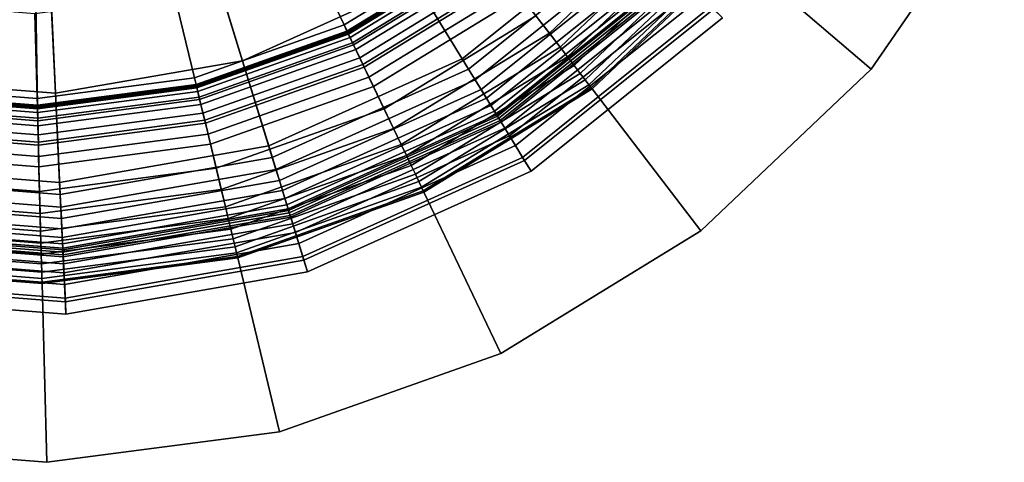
# Model space of a CAD drawing. Extents: x -43.1 to 43.1, y -41.3 to 41.3.
# Tile 642 of 656: x 27.448 to 28.676, y 30.86 to 31.412. Entities that reach past the tile are written whole.
import ezdxf

# ---------------------------------------------------------------- set-up
doc = ezdxf.new("R2010")
doc.units = 0
for name, color, linetype in [('LAMP', 7, 'CONTINUOUS'), ('LAMP_SUPPORT', 18, 'CONTINUOUS'), ('METAL_BASE', 254, 'CONTINUOUS')]:
    doc.layers.add(name, color=color, linetype=linetype)

msp = doc.modelspace()

# ---------------------------------------------------------------- linework, layer by layer
at = {"layer": 'LAMP'}
for points in [[(28.0413, 31.6892, 32.4555), (27.8797, 31.5597, 32.4555), (28.0076, 31.3509, 32.4478), (28.2171, 31.5187, 32.4478)], [(28.2062, 31.5293, 34.8124), (27.9997, 31.3638, 34.8124), (27.9416, 31.4587, 34.9196), (28.1263, 31.6067, 34.9196)], [(27.9416, 31.4587, 34.9196), (27.7258, 31.3613, 34.9196), (27.6903, 31.4766, 35.0066), (27.8785, 31.5615, 35.0066)], [(27.8797, 31.5597, 32.4555), (27.691, 31.4745, 32.4555), (27.763, 31.2405, 32.4478), (28.0076, 31.3509, 32.4478)], [(28.2713, 31.4662, 34.6933), (28.0471, 31.2865, 34.6933), (27.9997, 31.3638, 34.8124), (28.2062, 31.5293, 34.8124)], [(28.2171, 31.5187, 32.4478), (28.0076, 31.3509, 32.4478), (28.0158, 31.3376, 32.4491), (28.2283, 31.5079, 32.4491)], [(28.2283, 31.5079, 32.4491), (28.0158, 31.3376, 32.4491), (28.0233, 31.3253, 32.4537), (28.2387, 31.4978, 32.4537)], [(28.2387, 31.4978, 32.4537), (28.0233, 31.3253, 32.4537), (28.03, 31.3144, 32.4612), (28.2479, 31.4889, 32.4612)], [(28.2479, 31.4889, 32.4612), (28.03, 31.3144, 32.4612), (28.0356, 31.3052, 32.4712), (28.2556, 31.4815, 32.4712)], [(27.7258, 31.3613, 34.9196), (27.4926, 31.3206, 34.9196), (27.4869, 31.4411, 35.0066), (27.6903, 31.4766, 35.0066)], [(27.691, 31.4745, 32.4555), (27.487, 31.4389, 32.4555), (27.4985, 31.1943, 32.4478), (27.763, 31.2405, 32.4478)], [(28.2556, 31.4815, 32.4712), (28.0356, 31.3052, 32.4712), (28.0399, 31.2982, 32.4834), (28.2615, 31.4757, 32.4834)], [(28.2615, 31.4757, 32.4834), (28.0399, 31.2982, 32.4834), (28.0427, 31.2937, 32.4972), (28.2653, 31.4721, 32.4972)], [(28.2653, 31.4721, 32.4972), (28.0427, 31.2937, 32.4972), (28.0437, 31.2921, 32.5123), (28.2667, 31.4707, 32.5123)], [(28.2667, 31.4707, 32.5123), (28.0437, 31.2921, 32.5123), (28.0453, 31.2894, 32.7463), (28.2689, 31.4686, 32.7463)], [(28.2689, 31.4686, 32.7463), (28.0453, 31.2894, 32.7463), (28.0483, 31.2845, 33.0163), (28.2731, 31.4645, 33.0163)], [(28.3134, 31.4254, 34.5706), (28.0777, 31.2366, 34.5706), (28.0471, 31.2865, 34.6933), (28.2713, 31.4662, 34.6933)], [(28.2731, 31.4645, 33.0163), (28.0483, 31.2845, 33.0163), (28.0528, 31.2771, 33.3092), (28.2792, 31.4585, 33.3092)], [(27.487, 31.4389, 32.4555), (27.2806, 31.4551, 32.4555), (27.2309, 31.2154, 32.4478), (27.4985, 31.1943, 32.4478)], [(27.4926, 31.3206, 34.9196), (27.2566, 31.3392, 34.9196), (27.281, 31.4573, 35.0066), (27.4869, 31.4411, 35.0066)], [(27.9997, 31.3638, 34.8124), (27.7585, 31.2549, 34.8124), (27.7258, 31.3613, 34.9196), (27.9416, 31.4587, 34.9196)], [(28.2792, 31.4585, 33.3092), (28.0528, 31.2771, 33.3092), (28.0588, 31.2674, 33.6123), (28.2874, 31.4506, 33.6123)], [(28.2874, 31.4506, 33.6123), (28.0588, 31.2674, 33.6123), (28.0662, 31.2553, 33.9125), (28.2977, 31.4407, 33.9125)], [(28.2977, 31.4407, 33.9125), (28.0662, 31.2553, 33.9125), (28.0752, 31.2406, 34.1969), (28.31, 31.4287, 34.1969)], [(28.31, 31.4287, 34.1969), (28.0752, 31.2406, 34.1969), (28.0857, 31.2236, 34.4527), (28.3244, 31.4148, 34.4527)], [(28.3244, 31.4148, 34.4527), (28.0857, 31.2236, 34.4527), (28.0777, 31.2366, 34.5706), (28.3134, 31.4254, 34.5706)], [(28.0471, 31.2865, 34.6933), (27.7852, 31.1683, 34.6933), (27.7585, 31.2549, 34.8124), (27.9997, 31.3638, 34.8124)], [(27.7585, 31.2549, 34.8124), (27.4978, 31.2094, 34.8124), (27.4926, 31.3206, 34.9196), (27.7258, 31.3613, 34.9196)], [(28.0076, 31.3509, 32.4478), (27.763, 31.2405, 32.4478), (27.7676, 31.2255, 32.4491), (28.0158, 31.3376, 32.4491)], [(27.4978, 31.2094, 34.8124), (27.234, 31.2302, 34.8124), (27.2566, 31.3392, 34.9196), (27.4926, 31.3206, 34.9196)], [(28.0158, 31.3376, 32.4491), (27.7676, 31.2255, 32.4491), (27.7718, 31.2117, 32.4537), (28.0233, 31.3253, 32.4537)], [(28.0233, 31.3253, 32.4537), (27.7718, 31.2117, 32.4537), (27.7756, 31.1995, 32.4612), (28.03, 31.3144, 32.4612)], [(28.03, 31.3144, 32.4612), (27.7756, 31.1995, 32.4612), (27.7787, 31.1893, 32.4712), (28.0356, 31.3052, 32.4712)], [(28.0356, 31.3052, 32.4712), (27.7787, 31.1893, 32.4712), (27.7811, 31.1814, 32.4834), (28.0399, 31.2982, 32.4834)], [(28.0399, 31.2982, 32.4834), (27.7811, 31.1814, 32.4834), (27.7827, 31.1763, 32.4972), (28.0427, 31.2937, 32.4972)], [(28.0427, 31.2937, 32.4972), (27.7827, 31.1763, 32.4972), (27.7833, 31.1745, 32.5123), (28.0437, 31.2921, 32.5123)], [(28.0437, 31.2921, 32.5123), (27.7833, 31.1745, 32.5123), (27.7842, 31.1715, 32.7463), (28.0453, 31.2894, 32.7463)], [(28.0453, 31.2894, 32.7463), (27.7842, 31.1715, 32.7463), (27.7859, 31.166, 33.0163), (28.0483, 31.2845, 33.0163)], [(28.0777, 31.2366, 34.5706), (27.8024, 31.1123, 34.5706), (27.7852, 31.1683, 34.6933), (28.0471, 31.2865, 34.6933)], [(28.0483, 31.2845, 33.0163), (27.7859, 31.166, 33.0163), (27.7884, 31.1578, 33.3092), (28.0528, 31.2771, 33.3092)], [(28.0528, 31.2771, 33.3092), (27.7884, 31.1578, 33.3092), (27.7918, 31.1469, 33.6123), (28.0588, 31.2674, 33.6123)], [(28.0588, 31.2674, 33.6123), (27.7918, 31.1469, 33.6123), (27.796, 31.1332, 33.9125), (28.0662, 31.2553, 33.9125)], [(27.7852, 31.1683, 34.6933), (27.5021, 31.1189, 34.6933), (27.4978, 31.2094, 34.8124), (27.7585, 31.2549, 34.8124)], [(28.0662, 31.2553, 33.9125), (27.796, 31.1332, 33.9125), (27.801, 31.1168, 34.1969), (28.0752, 31.2406, 34.1969)], [(27.763, 31.2405, 32.4478), (27.4985, 31.1943, 32.4478), (27.4993, 31.1787, 32.4491), (27.7676, 31.2255, 32.4491)], [(28.0752, 31.2406, 34.1969), (27.801, 31.1168, 34.1969), (27.8069, 31.0977, 34.4527), (28.0857, 31.2236, 34.4527)], [(27.5021, 31.1189, 34.6933), (27.2156, 31.1414, 34.6933), (27.234, 31.2302, 34.8124), (27.4978, 31.2094, 34.8124)], [(28.0857, 31.2236, 34.4527), (27.8069, 31.0977, 34.4527), (27.8024, 31.1123, 34.5706), (28.0777, 31.2366, 34.5706)], [(27.4985, 31.1943, 32.4478), (27.2309, 31.2154, 32.4478), (27.2278, 31.2001, 32.4491), (27.4993, 31.1787, 32.4491)], [(27.7676, 31.2255, 32.4491), (27.4993, 31.1787, 32.4491), (27.5, 31.1643, 32.4537), (27.7718, 31.2117, 32.4537)], [(27.7718, 31.2117, 32.4537), (27.5, 31.1643, 32.4537), (27.5006, 31.1515, 32.4612), (27.7756, 31.1995, 32.4612)], [(27.4993, 31.1787, 32.4491), (27.2278, 31.2001, 32.4491), (27.2249, 31.1859, 32.4537), (27.5, 31.1643, 32.4537)], [(27.7756, 31.1995, 32.4612), (27.5006, 31.1515, 32.4612), (27.5011, 31.1408, 32.4712), (27.7787, 31.1893, 32.4712)], [(27.5, 31.1643, 32.4537), (27.2249, 31.1859, 32.4537), (27.2223, 31.1734, 32.4612), (27.5006, 31.1515, 32.4612)], [(27.7787, 31.1893, 32.4712), (27.5011, 31.1408, 32.4712), (27.5015, 31.1326, 32.4834), (27.7811, 31.1814, 32.4834)], [(27.7811, 31.1814, 32.4834), (27.5015, 31.1326, 32.4834), (27.5017, 31.1273, 32.4972), (27.7827, 31.1763, 32.4972)], [(27.5006, 31.1515, 32.4612), (27.2223, 31.1734, 32.4612), (27.2201, 31.1629, 32.4712), (27.5011, 31.1408, 32.4712)], [(27.7827, 31.1763, 32.4972), (27.5017, 31.1273, 32.4972), (27.5018, 31.1253, 32.5123), (27.7833, 31.1745, 32.5123)], [(27.7833, 31.1745, 32.5123), (27.5018, 31.1253, 32.5123), (27.5019, 31.1223, 32.7463), (27.7842, 31.1715, 32.7463)], [(27.7842, 31.1715, 32.7463), (27.5019, 31.1223, 32.7463), (27.5022, 31.1165, 33.0163), (27.7859, 31.166, 33.0163)], [(27.8024, 31.1123, 34.5706), (27.5049, 31.0603, 34.5706), (27.5021, 31.1189, 34.6933), (27.7852, 31.1683, 34.6933)], [(27.7859, 31.166, 33.0163), (27.5022, 31.1165, 33.0163), (27.5026, 31.1079, 33.3092), (27.7884, 31.1578, 33.3092)], [(27.5015, 31.1326, 32.4834), (27.2184, 31.1549, 32.4834), (27.2173, 31.1497, 32.4972), (27.5017, 31.1273, 32.4972)], [(27.5011, 31.1408, 32.4712), (27.2201, 31.1629, 32.4712), (27.2184, 31.1549, 32.4834), (27.5015, 31.1326, 32.4834)], [(27.7884, 31.1578, 33.3092), (27.5026, 31.1079, 33.3092), (27.5032, 31.0965, 33.6123), (27.7918, 31.1469, 33.6123)], [(27.5049, 31.0603, 34.5706), (27.2037, 31.084, 34.5706), (27.2156, 31.1414, 34.6933), (27.5021, 31.1189, 34.6933)], [(27.5019, 31.1223, 32.7463), (27.2163, 31.1448, 32.7463), (27.2151, 31.1391, 33.0163), (27.5022, 31.1165, 33.0163)], [(27.5018, 31.1253, 32.5123), (27.2169, 31.1478, 32.5123), (27.2163, 31.1448, 32.7463), (27.5019, 31.1223, 32.7463)], [(27.5017, 31.1273, 32.4972), (27.2173, 31.1497, 32.4972), (27.2169, 31.1478, 32.5123), (27.5018, 31.1253, 32.5123)], [(27.7918, 31.1469, 33.6123), (27.5032, 31.0965, 33.6123), (27.5038, 31.0822, 33.9125), (27.796, 31.1332, 33.9125)], [(27.5026, 31.1079, 33.3092), (27.2134, 31.1306, 33.3092), (27.2111, 31.1195, 33.6123), (27.5032, 31.0965, 33.6123)], [(27.5022, 31.1165, 33.0163), (27.2151, 31.1391, 33.0163), (27.2134, 31.1306, 33.3092), (27.5026, 31.1079, 33.3092)], [(27.796, 31.1332, 33.9125), (27.5038, 31.0822, 33.9125), (27.5046, 31.0651, 34.1969), (27.801, 31.1168, 34.1969)], [(27.5032, 31.0965, 33.6123), (27.2111, 31.1195, 33.6123), (27.2082, 31.1055, 33.9125), (27.5038, 31.0822, 33.9125)], [(27.801, 31.1168, 34.1969), (27.5046, 31.0651, 34.1969), (27.5056, 31.0451, 34.4527), (27.8069, 31.0977, 34.4527)], [(27.5038, 31.0822, 33.9125), (27.2082, 31.1055, 33.9125), (27.2047, 31.0887, 34.1969), (27.5046, 31.0651, 34.1969)], [(27.8069, 31.0977, 34.4527), (27.5056, 31.0451, 34.4527), (27.5049, 31.0603, 34.5706), (27.8024, 31.1123, 34.5706)], [(27.5046, 31.0651, 34.1969), (27.2047, 31.0887, 34.1969), (27.2007, 31.0691, 34.4527), (27.5056, 31.0451, 34.4527)], [(27.5056, 31.0451, 34.4527), (27.2007, 31.0691, 34.4527), (27.2037, 31.084, 34.5706), (27.5049, 31.0603, 34.5706)]]:
    msp.add_3dface(points, dxfattribs=at)
at = {"layer": 'LAMP_SUPPORT'}
for points in [[(27.4406, 32.2368, 31.3898), (27.4553, 32.2387, 31.3898), (27.47, 31.3045, 31.3898), (27.2707, 31.3202, 31.3898)], [(27.4553, 32.2387, 31.3898), (27.4595, 32.2414, 31.3898), (28.027, 31.5018, 31.3898), (27.8566, 31.3973, 31.3898)], [(27.4553, 32.2387, 31.3898), (27.8566, 31.3973, 31.3898), (27.6682, 31.3306, 31.3898), (27.47, 31.3045, 31.3898)], [(28.0651, 31.4521, 32.3543), (28.2196, 31.5987, 32.3543), (28.2905, 31.5381, 32.3543), (28.1219, 31.3781, 32.3543)], [(27.8525, 31.4059, 28.6937), (28.0213, 31.5093, 28.6937), (27.9567, 31.5934, 27.6716), (27.8069, 31.5015, 27.6716)], [(28.1085, 31.3955, 28.7574), (28.2738, 31.5524, 28.7574), (28.2529, 31.5703, 28.7526), (28.0918, 31.4174, 28.7526)], [(28.1219, 31.3781, 28.7591), (28.2905, 31.5381, 28.7591), (28.2738, 31.5524, 28.7574), (28.1085, 31.3955, 28.7574)], [(28.1311, 31.3662, 28.7608), (28.302, 31.5284, 28.7608), (28.2905, 31.5381, 28.7591), (28.1219, 31.3781, 28.7591)], [(28.1219, 31.3781, 32.3543), (28.2905, 31.5381, 32.3543), (28.302, 31.5284, 32.3525), (28.1311, 31.3662, 32.3525)], [(28.1395, 31.3552, 28.7657), (28.3125, 31.5194, 28.7657), (28.302, 31.5284, 28.7608), (28.1311, 31.3662, 28.7608)], [(28.1311, 31.3662, 32.3525), (28.302, 31.5284, 32.3525), (28.3125, 31.5194, 32.3476), (28.1395, 31.3552, 32.3476)], [(27.8561, 31.3983, 28.709), (28.0263, 31.5027, 28.709), (28.0213, 31.5093, 28.6937), (27.8525, 31.4059, 28.6937)], [(28.1469, 31.3455, 28.7735), (28.3218, 31.5115, 28.7735), (28.3125, 31.5194, 28.7657), (28.1395, 31.3552, 28.7657)], [(28.1395, 31.3552, 32.3476), (28.3125, 31.5194, 32.3476), (28.3218, 31.5115, 32.3398), (28.1469, 31.3455, 32.3398)], [(28.1531, 31.3375, 28.7837), (28.3295, 31.5049, 28.7837), (28.3218, 31.5115, 28.7735), (28.1469, 31.3455, 28.7735)], [(28.1469, 31.3455, 32.3398), (28.3218, 31.5115, 32.3398), (28.3295, 31.5049, 32.3297), (28.1531, 31.3375, 32.3297)], [(27.666, 31.3398, 28.6937), (27.8525, 31.4059, 28.6937), (27.8069, 31.5015, 27.6716), (27.6412, 31.4429, 27.6716)], [(27.8644, 31.3809, 28.7229), (28.0381, 31.4873, 28.7229), (28.0263, 31.5027, 28.709), (27.8561, 31.3983, 28.709)], [(27.8566, 31.3973, 31.3898), (28.027, 31.5018, 31.3898), (28.028, 31.5005, 32.2934), (27.8573, 31.3958, 32.2934)], [(27.8573, 31.3958, 32.2934), (28.028, 31.5005, 32.2934), (28.029, 31.4992, 32.3074), (27.858, 31.3944, 32.3074)], [(27.858, 31.3944, 32.3074), (28.029, 31.4992, 32.3074), (28.0318, 31.4955, 32.3202), (27.86, 31.3902, 32.3202)], [(28.1578, 31.3313, 28.7959), (28.3354, 31.4998, 28.7959), (28.3295, 31.5049, 28.7837), (28.1531, 31.3375, 28.7837)], [(28.1531, 31.3375, 32.3297), (28.3295, 31.5049, 32.3297), (28.3354, 31.4998, 32.3175), (28.1578, 31.3313, 32.3175)], [(28.1608, 31.3274, 28.8097), (28.3391, 31.4966, 28.8097), (28.3354, 31.4998, 28.7959), (28.1578, 31.3313, 28.7959)], [(28.1578, 31.3313, 32.3175), (28.3354, 31.4998, 32.3175), (28.3391, 31.4966, 32.3037), (28.1608, 31.3274, 32.3037)], [(27.86, 31.3902, 32.3202), (28.0318, 31.4955, 32.3202), (28.0362, 31.4898, 32.3315), (27.8631, 31.3837, 32.3315)], [(27.8631, 31.3837, 32.3315), (28.0362, 31.4898, 32.3315), (28.042, 31.4823, 32.3409), (27.8672, 31.3752, 32.3409)], [(27.8759, 31.3567, 28.735), (28.0544, 31.4661, 28.735), (28.0381, 31.4873, 28.7229), (27.8644, 31.3809, 28.7229)], [(28.1619, 31.326, 28.8247), (28.3405, 31.4955, 28.8247), (28.3391, 31.4966, 28.8097), (28.1608, 31.3274, 28.8097)], [(28.1608, 31.3274, 32.3037), (28.3391, 31.4966, 32.3037), (28.3405, 31.4955, 32.2886), (28.1619, 31.326, 32.2886)], [(28.1619, 31.326, 32.2886), (28.3405, 31.4955, 32.2886), (28.3405, 31.4955, 28.8247), (28.1619, 31.326, 28.8247)], [(27.8672, 31.3752, 32.3409), (28.042, 31.4823, 32.3409), (28.0488, 31.4733, 32.3481), (27.872, 31.365, 32.3481)], [(27.872, 31.365, 32.3481), (28.0488, 31.4733, 32.3481), (28.0566, 31.4632, 32.3527), (27.8775, 31.3534, 32.3527)], [(27.8891, 31.3291, 28.745), (28.073, 31.4418, 28.745), (28.0544, 31.4661, 28.735), (27.8759, 31.3567, 28.735)], [(27.8775, 31.3534, 32.3527), (28.0566, 31.4632, 32.3527), (28.0651, 31.4521, 32.3543), (27.8835, 31.3408, 32.3543)], [(27.8835, 31.3408, 32.3543), (28.0651, 31.4521, 32.3543), (28.1219, 31.3781, 32.3543), (27.9237, 31.2567, 32.3543)], [(27.4698, 31.314, 28.6937), (27.666, 31.3398, 28.6937), (27.6412, 31.4429, 27.6716), (27.467, 31.4199, 27.6716)], [(27.9024, 31.3013, 28.7526), (28.0918, 31.4174, 28.7526), (28.073, 31.4418, 28.745), (27.8891, 31.3291, 28.745)], [(27.2725, 31.3295, 28.6937), (27.4698, 31.314, 28.6937), (27.467, 31.4199, 27.6716), (27.2918, 31.4337, 27.6716)], [(27.9142, 31.2765, 28.7574), (28.1085, 31.3955, 28.7574), (28.0918, 31.4174, 28.7526), (27.9024, 31.3013, 28.7526)], [(27.6679, 31.3317, 28.709), (27.8561, 31.3983, 28.709), (27.8525, 31.4059, 28.6937), (27.666, 31.3398, 28.6937)], [(27.6724, 31.3129, 28.7229), (27.8644, 31.3809, 28.7229), (27.8561, 31.3983, 28.709), (27.6679, 31.3317, 28.709)], [(27.6682, 31.3306, 31.3898), (27.8566, 31.3973, 31.3898), (27.8573, 31.3958, 32.2934), (27.6686, 31.329, 32.2934)], [(27.6686, 31.329, 32.2934), (27.8573, 31.3958, 32.2934), (27.858, 31.3944, 32.3074), (27.6689, 31.3274, 32.3074)], [(27.6689, 31.3274, 32.3074), (27.858, 31.3944, 32.3074), (27.86, 31.3902, 32.3202), (27.67, 31.3229, 32.3202)], [(27.67, 31.3229, 32.3202), (27.86, 31.3902, 32.3202), (27.8631, 31.3837, 32.3315), (27.6717, 31.3159, 32.3315)], [(27.9237, 31.2567, 28.7591), (28.1219, 31.3781, 28.7591), (28.1085, 31.3955, 28.7574), (27.9142, 31.2765, 28.7574)], [(27.6717, 31.3159, 32.3315), (27.8631, 31.3837, 32.3315), (27.8672, 31.3752, 32.3409), (27.6739, 31.3068, 32.3409)], [(27.6787, 31.2869, 28.735), (27.8759, 31.3567, 28.735), (27.8644, 31.3809, 28.7229), (27.6724, 31.3129, 28.7229)], [(27.6739, 31.3068, 32.3409), (27.8672, 31.3752, 32.3409), (27.872, 31.365, 32.3481), (27.6765, 31.2958, 32.3481)], [(27.9302, 31.2431, 28.7608), (28.1311, 31.3662, 28.7608), (28.1219, 31.3781, 28.7591), (27.9237, 31.2567, 28.7591)], [(27.9237, 31.2567, 32.3543), (28.1219, 31.3781, 32.3543), (28.1311, 31.3662, 32.3525), (27.9302, 31.2431, 32.3525)], [(27.6765, 31.2958, 32.3481), (27.872, 31.365, 32.3481), (27.8775, 31.3534, 32.3527), (27.6795, 31.2833, 32.3527)], [(27.9361, 31.2306, 28.7657), (28.1395, 31.3552, 28.7657), (28.1311, 31.3662, 28.7608), (27.9302, 31.2431, 28.7608)], [(27.9302, 31.2431, 32.3525), (28.1311, 31.3662, 32.3525), (28.1395, 31.3552, 32.3476), (27.9361, 31.2306, 32.3476)], [(27.6858, 31.2572, 28.745), (27.8891, 31.3291, 28.745), (27.8759, 31.3567, 28.735), (27.6787, 31.2869, 28.735)], [(27.6795, 31.2833, 32.3527), (27.8775, 31.3534, 32.3527), (27.8835, 31.3408, 32.3543), (27.6828, 31.2697, 32.3543)], [(27.9414, 31.2196, 28.7735), (28.1469, 31.3455, 28.7735), (28.1395, 31.3552, 28.7657), (27.9361, 31.2306, 28.7657)], [(27.9361, 31.2306, 32.3476), (28.1395, 31.3552, 32.3476), (28.1469, 31.3455, 32.3398), (27.9414, 31.2196, 32.3398)], [(27.47, 31.3056, 28.709), (27.6679, 31.3317, 28.709), (27.666, 31.3398, 28.6937), (27.4698, 31.314, 28.6937)], [(27.6828, 31.2697, 32.3543), (27.8835, 31.3408, 32.3543), (27.9237, 31.2567, 32.3543), (27.7046, 31.1791, 32.3543)], [(27.9458, 31.2104, 28.7837), (28.1531, 31.3375, 28.7837), (28.1469, 31.3455, 28.7735), (27.9414, 31.2196, 28.7735)], [(27.9414, 31.2196, 32.3398), (28.1469, 31.3455, 32.3398), (28.1531, 31.3375, 32.3297), (27.9458, 31.2104, 32.3297)], [(27.9491, 31.2034, 28.7959), (28.1578, 31.3313, 28.7959), (28.1531, 31.3375, 28.7837), (27.9458, 31.2104, 28.7837)], [(27.9458, 31.2104, 32.3297), (28.1531, 31.3375, 32.3297), (28.1578, 31.3313, 32.3175), (27.9491, 31.2034, 32.3175)], [(27.2709, 31.3213, 28.709), (27.47, 31.3056, 28.709), (27.4698, 31.314, 28.6937), (27.2725, 31.3295, 28.6937)], [(27.4705, 31.2863, 28.7229), (27.6724, 31.3129, 28.7229), (27.6679, 31.3317, 28.709), (27.47, 31.3056, 28.709)], [(27.47, 31.3045, 31.3898), (27.6682, 31.3306, 31.3898), (27.6686, 31.329, 32.2934), (27.4701, 31.3029, 32.2934)], [(27.4701, 31.3029, 32.2934), (27.6686, 31.329, 32.2934), (27.6689, 31.3274, 32.3074), (27.4701, 31.3012, 32.3074)], [(27.4701, 31.3012, 32.3074), (27.6689, 31.3274, 32.3074), (27.67, 31.3229, 32.3202), (27.4702, 31.2966, 32.3202)], [(27.693, 31.2272, 28.7526), (27.9024, 31.3013, 28.7526), (27.8891, 31.3291, 28.745), (27.6858, 31.2572, 28.745)], [(27.9512, 31.1989, 28.8097), (28.1608, 31.3274, 28.8097), (28.1578, 31.3313, 28.7959), (27.9491, 31.2034, 28.7959)], [(27.9491, 31.2034, 32.3175), (28.1578, 31.3313, 32.3175), (28.1608, 31.3274, 32.3037), (27.9512, 31.1989, 32.3037)], [(27.952, 31.1974, 28.8247), (28.1619, 31.326, 28.8247), (28.1608, 31.3274, 28.8097), (27.9512, 31.1989, 28.8097)], [(27.9512, 31.1989, 32.3037), (28.1608, 31.3274, 32.3037), (28.1619, 31.326, 32.2886), (27.952, 31.1974, 32.2886)], [(27.952, 31.1974, 32.2886), (28.1619, 31.326, 32.2886), (28.1619, 31.326, 28.8247), (27.952, 31.1974, 28.8247)], [(27.2674, 31.3023, 28.7229), (27.4705, 31.2863, 28.7229), (27.47, 31.3056, 28.709), (27.2709, 31.3213, 28.709)], [(27.2701, 31.317, 32.3074), (27.4701, 31.3012, 32.3074), (27.4702, 31.2966, 32.3202), (27.2693, 31.3125, 32.3202)], [(27.2704, 31.3186, 32.2934), (27.4701, 31.3029, 32.2934), (27.4701, 31.3012, 32.3074), (27.2701, 31.317, 32.3074)], [(27.2707, 31.3202, 31.3898), (27.47, 31.3045, 31.3898), (27.4701, 31.3029, 32.2934), (27.2704, 31.3186, 32.2934)], [(27.4702, 31.2966, 32.3202), (27.67, 31.3229, 32.3202), (27.6717, 31.3159, 32.3315), (27.4704, 31.2894, 32.3315)], [(27.4704, 31.2894, 32.3315), (27.6717, 31.3159, 32.3315), (27.6739, 31.3068, 32.3409), (27.4706, 31.28, 32.3409)], [(27.4712, 31.2596, 28.735), (27.6787, 31.2869, 28.735), (27.6724, 31.3129, 28.7229), (27.4705, 31.2863, 28.7229)], [(27.2625, 31.276, 28.735), (27.4712, 31.2596, 28.735), (27.4705, 31.2863, 28.7229), (27.2674, 31.3023, 28.7229)], [(27.268, 31.3054, 32.3315), (27.4704, 31.2894, 32.3315), (27.4706, 31.28, 32.3409), (27.2663, 31.2961, 32.3409)], [(27.2693, 31.3125, 32.3202), (27.4702, 31.2966, 32.3202), (27.4704, 31.2894, 32.3315), (27.268, 31.3054, 32.3315)], [(27.4706, 31.28, 32.3409), (27.6739, 31.3068, 32.3409), (27.6765, 31.2958, 32.3481), (27.4709, 31.2687, 32.3481)], [(27.6994, 31.2004, 28.7574), (27.9142, 31.2765, 28.7574), (27.9024, 31.3013, 28.7526), (27.693, 31.2272, 28.7526)], [(27.2663, 31.2961, 32.3409), (27.4706, 31.28, 32.3409), (27.4709, 31.2687, 32.3481), (27.2642, 31.285, 32.3481)], [(27.4709, 31.2687, 32.3481), (27.6765, 31.2958, 32.3481), (27.6795, 31.2833, 32.3527), (27.4713, 31.2559, 32.3527)], [(27.257, 31.2459, 28.745), (27.472, 31.229, 28.745), (27.4712, 31.2596, 28.735), (27.2625, 31.276, 28.735)], [(27.2642, 31.285, 32.3481), (27.4709, 31.2687, 32.3481), (27.4713, 31.2559, 32.3527), (27.2619, 31.2724, 32.3527)], [(27.472, 31.229, 28.745), (27.6858, 31.2572, 28.745), (27.6787, 31.2869, 28.735), (27.4712, 31.2596, 28.735)], [(27.4713, 31.2559, 32.3527), (27.6795, 31.2833, 32.3527), (27.6828, 31.2697, 32.3543), (27.4716, 31.2419, 32.3543)], [(27.7046, 31.1791, 28.7591), (27.9237, 31.2567, 28.7591), (27.9142, 31.2765, 28.7574), (27.6994, 31.2004, 28.7574)], [(27.2619, 31.2724, 32.3527), (27.4713, 31.2559, 32.3527), (27.4716, 31.2419, 32.3543), (27.2593, 31.2586, 32.3543)], [(27.4716, 31.2419, 32.3543), (27.6828, 31.2697, 32.3543), (27.7046, 31.1791, 32.3543), (27.4741, 31.1487, 32.3543)], [(27.2593, 31.2586, 32.3543), (27.4716, 31.2419, 32.3543), (27.4741, 31.1487, 32.3543), (27.2423, 31.1669, 32.3543)], [(27.4728, 31.1982, 28.7526), (27.693, 31.2272, 28.7526), (27.6858, 31.2572, 28.745), (27.472, 31.229, 28.745)], [(27.7081, 31.1644, 28.7608), (27.9302, 31.2431, 28.7608), (27.9237, 31.2567, 28.7591), (27.7046, 31.1791, 28.7591)], [(27.7046, 31.1791, 32.3543), (27.9237, 31.2567, 32.3543), (27.9302, 31.2431, 32.3525), (27.7081, 31.1644, 32.3525)], [(27.2513, 31.2156, 28.7526), (27.4728, 31.1982, 28.7526), (27.472, 31.229, 28.745), (27.257, 31.2459, 28.745)], [(27.7113, 31.151, 28.7657), (27.9361, 31.2306, 28.7657), (27.9302, 31.2431, 28.7608), (27.7081, 31.1644, 28.7608)], [(27.7081, 31.1644, 32.3525), (27.9302, 31.2431, 32.3525), (27.9361, 31.2306, 32.3476), (27.7113, 31.151, 32.3476)], [(27.4735, 31.1707, 28.7574), (27.6994, 31.2004, 28.7574), (27.693, 31.2272, 28.7526), (27.4728, 31.1982, 28.7526)], [(27.7142, 31.1391, 28.7735), (27.9414, 31.2196, 28.7735), (27.9361, 31.2306, 28.7657), (27.7113, 31.151, 28.7657)], [(27.7113, 31.151, 32.3476), (27.9361, 31.2306, 32.3476), (27.9414, 31.2196, 32.3398), (27.7141, 31.1391, 32.3398)], [(27.2463, 31.1885, 28.7574), (27.4735, 31.1707, 28.7574), (27.4728, 31.1982, 28.7526), (27.2513, 31.2156, 28.7526)], [(27.7141, 31.1391, 32.3398), (27.9414, 31.2196, 32.3398), (27.9458, 31.2104, 32.3297), (27.7165, 31.1292, 32.3297)], [(27.7165, 31.1292, 28.7837), (27.9458, 31.2104, 28.7837), (27.9414, 31.2196, 28.7735), (27.7142, 31.1391, 28.7735)], [(27.7183, 31.1217, 28.7959), (27.9491, 31.2034, 28.7959), (27.9458, 31.2104, 28.7837), (27.7165, 31.1292, 28.7837)], [(27.7165, 31.1292, 32.3297), (27.9458, 31.2104, 32.3297), (27.9491, 31.2034, 32.3175), (27.7183, 31.1217, 32.3175)], [(27.7195, 31.1169, 28.8097), (27.9512, 31.1989, 28.8097), (27.9491, 31.2034, 28.7959), (27.7183, 31.1217, 28.7959)], [(27.7183, 31.1217, 32.3175), (27.9491, 31.2034, 32.3175), (27.9512, 31.1989, 32.3037), (27.7195, 31.1169, 32.3037)], [(27.4741, 31.1487, 28.7591), (27.7046, 31.1791, 28.7591), (27.6994, 31.2004, 28.7574), (27.4735, 31.1707, 28.7574)], [(27.7199, 31.1152, 28.8247), (27.952, 31.1974, 28.8247), (27.9512, 31.1989, 28.8097), (27.7195, 31.1169, 28.8097)], [(27.7195, 31.1169, 32.3037), (27.9512, 31.1989, 32.3037), (27.952, 31.1974, 32.2886), (27.7199, 31.1152, 32.2886)], [(27.7199, 31.1152, 32.2886), (27.952, 31.1974, 32.2886), (27.952, 31.1974, 28.8247), (27.7199, 31.1152, 28.8247)], [(27.2423, 31.1669, 28.7591), (27.4741, 31.1487, 28.7591), (27.4735, 31.1707, 28.7574), (27.2463, 31.1885, 28.7574)], [(27.4745, 31.1337, 28.7608), (27.7081, 31.1644, 28.7608), (27.7046, 31.1791, 28.7591), (27.4741, 31.1487, 28.7591)], [(27.4741, 31.1487, 32.3543), (27.7046, 31.1791, 32.3543), (27.7081, 31.1644, 32.3525), (27.4745, 31.1337, 32.3525)], [(27.2396, 31.1522, 28.7608), (27.4745, 31.1337, 28.7608), (27.4741, 31.1487, 28.7591), (27.2423, 31.1669, 28.7591)], [(27.2423, 31.1669, 32.3543), (27.4741, 31.1487, 32.3543), (27.4745, 31.1337, 32.3525), (27.2396, 31.1522, 32.3525)], [(27.4748, 31.1199, 28.7657), (27.7113, 31.151, 28.7657), (27.7081, 31.1644, 28.7608), (27.4745, 31.1337, 28.7608)], [(27.4745, 31.1337, 32.3525), (27.7081, 31.1644, 32.3525), (27.7113, 31.151, 32.3476), (27.4748, 31.1199, 32.3476)], [(27.2371, 31.1386, 28.7657), (27.4748, 31.1199, 28.7657), (27.4745, 31.1337, 28.7608), (27.2396, 31.1522, 28.7608)], [(27.2396, 31.1522, 32.3525), (27.4745, 31.1337, 32.3525), (27.4748, 31.1199, 32.3476), (27.2371, 31.1386, 32.3476)], [(27.4752, 31.1077, 28.7735), (27.7142, 31.1391, 28.7735), (27.7113, 31.151, 28.7657), (27.4748, 31.1199, 28.7657)], [(27.4748, 31.1199, 32.3476), (27.7113, 31.151, 32.3476), (27.7141, 31.1391, 32.3398), (27.4752, 31.1077, 32.3398)], [(27.2349, 31.1266, 28.7735), (27.4752, 31.1077, 28.7735), (27.4748, 31.1199, 28.7657), (27.2371, 31.1386, 28.7657)], [(27.2371, 31.1386, 32.3476), (27.4748, 31.1199, 32.3476), (27.4752, 31.1077, 32.3398), (27.2349, 31.1266, 32.3398)], [(27.4754, 31.0975, 28.7837), (27.7165, 31.1292, 28.7837), (27.7142, 31.1391, 28.7735), (27.4752, 31.1077, 28.7735)], [(27.4752, 31.1077, 32.3398), (27.7141, 31.1391, 32.3398), (27.7165, 31.1292, 32.3297), (27.4754, 31.0975, 32.3297)], [(27.4756, 31.0897, 28.7959), (27.7183, 31.1217, 28.7959), (27.7165, 31.1292, 28.7837), (27.4754, 31.0975, 28.7837)], [(27.4754, 31.0975, 32.3297), (27.7165, 31.1292, 32.3297), (27.7183, 31.1217, 32.3175), (27.4756, 31.0897, 32.3175)], [(27.2316, 31.1089, 28.7959), (27.4756, 31.0897, 28.7959), (27.4754, 31.0975, 28.7837), (27.233, 31.1166, 28.7837)], [(27.233, 31.1166, 32.3297), (27.4754, 31.0975, 32.3297), (27.4756, 31.0897, 32.3175), (27.2316, 31.1089, 32.3175)], [(27.233, 31.1166, 28.7837), (27.4754, 31.0975, 28.7837), (27.4752, 31.1077, 28.7735), (27.2349, 31.1266, 28.7735)], [(27.2349, 31.1266, 32.3398), (27.4752, 31.1077, 32.3398), (27.4754, 31.0975, 32.3297), (27.233, 31.1166, 32.3297)], [(27.4758, 31.0848, 28.8097), (27.7195, 31.1169, 28.8097), (27.7183, 31.1217, 28.7959), (27.4756, 31.0897, 28.7959)], [(27.4756, 31.0897, 32.3175), (27.7183, 31.1217, 32.3175), (27.7195, 31.1169, 32.3037), (27.4758, 31.0848, 32.3037)], [(27.4758, 31.0831, 28.8247), (27.7199, 31.1152, 28.8247), (27.7195, 31.1169, 28.8097), (27.4758, 31.0848, 28.8097)], [(27.4758, 31.0848, 32.3037), (27.7195, 31.1169, 32.3037), (27.7199, 31.1152, 32.2886), (27.4758, 31.0831, 32.2886)], [(27.2304, 31.1024, 28.8247), (27.4758, 31.0831, 28.8247), (27.4758, 31.0848, 28.8097), (27.2307, 31.1041, 28.8097)], [(27.2307, 31.1041, 32.3037), (27.4758, 31.0848, 32.3037), (27.4758, 31.0831, 32.2886), (27.2304, 31.1024, 32.2886)], [(27.2307, 31.1041, 28.8097), (27.4758, 31.0848, 28.8097), (27.4756, 31.0897, 28.7959), (27.2316, 31.1089, 28.7959)], [(27.2316, 31.1089, 32.3175), (27.4756, 31.0897, 32.3175), (27.4758, 31.0848, 32.3037), (27.2307, 31.1041, 32.3037)], [(27.4758, 31.0831, 32.2886), (27.7199, 31.1152, 32.2886), (27.7199, 31.1152, 28.8247), (27.4758, 31.0831, 28.8247)], [(27.2304, 31.1024, 32.2886), (27.4758, 31.0831, 32.2886), (27.4758, 31.0831, 28.8247), (27.2304, 31.1024, 28.8247)]]:
    msp.add_3dface(points, dxfattribs=at)
at = {"layer": 'METAL_BASE'}
for points in [[(28.3405, 31.4955, 29.6693), (28.51, 31.3507, 29.6693), (28.6759, 31.592, 29.6693), (28.4799, 31.6984, 29.6693)], [(28.4799, 31.6984, 30.5563), (28.6759, 31.592, 30.5563), (28.51, 31.3507, 30.5563), (28.3405, 31.4955, 30.5563)], [(28.51, 31.3507, 30.5563), (28.6759, 31.592, 30.5563), (28.6759, 31.592, 29.6693), (28.51, 31.3507, 29.6693)], [(28.1619, 31.326, 29.6693), (28.3405, 31.4955, 29.6693), (28.3405, 31.4955, 30.5563), (28.1619, 31.326, 30.5563)], [(28.1619, 31.326, 29.6693), (28.2976, 31.1491, 29.6693), (28.51, 31.3507, 29.6693), (28.3405, 31.4955, 29.6693)], [(28.3405, 31.4955, 30.5563), (28.51, 31.3507, 30.5563), (28.2976, 31.1491, 30.5563), (28.1619, 31.326, 30.5563)], [(28.2976, 31.1491, 30.5563), (28.51, 31.3507, 30.5563), (28.51, 31.3507, 29.6693), (28.2976, 31.1491, 29.6693)], [(27.952, 31.1974, 29.6693), (28.1619, 31.326, 29.6693), (28.1619, 31.326, 30.5563), (27.952, 31.1974, 30.5563)], [(27.952, 31.1974, 29.6693), (28.048, 30.9961, 29.6693), (28.2976, 31.1491, 29.6693), (28.1619, 31.326, 29.6693)], [(28.1619, 31.326, 30.5563), (28.2976, 31.1491, 30.5563), (28.048, 30.9961, 30.5563), (27.952, 31.1974, 30.5563)], [(27.7199, 31.1152, 29.6693), (27.952, 31.1974, 29.6693), (27.952, 31.1974, 30.5563), (27.7199, 31.1152, 30.5563)], [(27.7199, 31.1152, 29.6693), (27.7719, 30.8984, 29.6693), (28.048, 30.9961, 29.6693), (27.952, 31.1974, 29.6693)], [(27.952, 31.1974, 30.5563), (28.048, 30.9961, 30.5563), (27.7719, 30.8984, 30.5563), (27.7199, 31.1152, 30.5563)], [(28.048, 30.9961, 30.5563), (28.2976, 31.1491, 30.5563), (28.2976, 31.1491, 29.6693), (28.048, 30.9961, 29.6693)], [(27.4758, 31.0831, 29.6693), (27.7199, 31.1152, 29.6693), (27.7199, 31.1152, 30.5563), (27.4758, 31.0831, 30.5563)], [(27.4758, 31.0831, 29.6693), (27.4816, 30.8602, 29.6693), (27.7719, 30.8984, 29.6693), (27.7199, 31.1152, 29.6693)], [(27.7199, 31.1152, 30.5563), (27.7719, 30.8984, 30.5563), (27.4816, 30.8602, 30.5563), (27.4758, 31.0831, 30.5563)], [(27.2304, 31.1024, 29.6693), (27.1897, 30.8831, 29.6693), (27.4816, 30.8602, 29.6693), (27.4758, 31.0831, 29.6693)], [(27.4758, 31.0831, 30.5563), (27.4816, 30.8602, 30.5563), (27.1897, 30.8831, 30.5563), (27.2304, 31.1024, 30.5563)], [(27.2304, 31.1024, 29.6693), (27.4758, 31.0831, 29.6693), (27.4758, 31.0831, 30.5563), (27.2304, 31.1024, 30.5563)], [(27.7719, 30.8984, 30.5563), (28.048, 30.9961, 30.5563), (28.048, 30.9961, 29.6693), (27.7719, 30.8984, 29.6693)], [(27.4816, 30.8602, 30.5563), (27.7719, 30.8984, 30.5563), (27.7719, 30.8984, 29.6693), (27.4816, 30.8602, 29.6693)], [(27.1897, 30.8831, 30.5563), (27.4816, 30.8602, 30.5563), (27.4816, 30.8602, 29.6693), (27.1897, 30.8831, 29.6693)]]:
    msp.add_3dface(points, dxfattribs=at)

doc.saveas('drawing.dxf')
